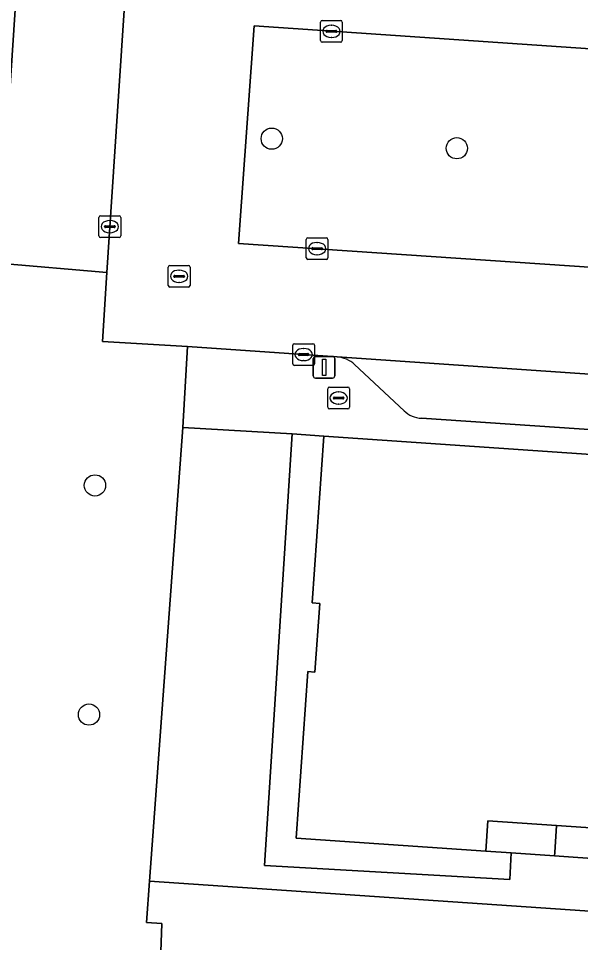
# Model space of a CAD drawing. Extents: x 161848 to 162726, y 385382 to 386521.
# Drawn here: x 161912.91 to 161938.78, y 385419.53 to 385462.04 of the extents above; entities that cross this region are included whole.
import ezdxf

# ---------------------------------------------------------------- set-up
doc = ezdxf.new("R2010")
doc.units = 0
for name, color, linetype in [('IMGEO_Boom', 7, 'Continuous'), ('IMGEO_Brandkraan', 7, 'Continuous'), ('IMGEO_Groenvoorziening', 7, 'Continuous'), ('IMGEO_Kolk', 7, 'Continuous'), ('IMGEO_Lichtmast', 7, 'Continuous'), ('IMGEO_Pand', 7, 'Continuous'), ('IMGEO_Parkeervlak_open', 7, 'Continuous'), ('IMGEO_Rijbaan_lokaal_open', 7, 'Continuous'), ('IMGEO_Rioolput', 7, 'Continuous'), ('IMGEO_Voetpad_open', 7, 'Continuous')]:
    doc.layers.add(name, color=color, linetype=linetype)

msp = doc.modelspace()

# ---------------------------------------------------------------- linework, layer by layer
at = {"layer": 'IMGEO_Boom'}
for centre in [(161924.569, 385456.507), (161933.088, 385456.067), (161916.432, 385440.553), (161916.157, 385430.012)]:
    msp.add_circle(centre, 0.489, dxfattribs=at)
at = {"layer": 'IMGEO_Brandkraan'}
for p, q in [((161927.222, 385445.074), (161928.074, 385445.074)), ((161927.147, 385444.148), (161927.147, 385445)), ((161927.449, 385444.617), (161927.847, 385444.617)), ((161927.635, 385444.854), (161927.66, 385444.854)), ((161928.148, 385445), (161928.148, 385444.148)), ((161927.406, 385444.568), (161927.406, 385444.58)), ((161927.844, 385444.531), (161927.446, 385444.531)), ((161927.658, 385444.294), (161927.633, 385444.294)), ((161927.89, 385444.58), (161927.89, 385444.568)), ((161928.074, 385444.074), (161927.222, 385444.074))]:
    msp.add_line(p, q, dxfattribs=at)
for points in [[(161927.222, 385445.074), (161928.074, 385445.074)], [(161927.147, 385444.148), (161927.147, 385445)], [(161928.148, 385445), (161928.148, 385444.148)], [(161928.074, 385444.074), (161927.222, 385444.074)]]:
    msp.add_lwpolyline(points, dxfattribs=at)
for centre, radius, start, end in [((161927.224, 385444.998), 0.0765, 91.552, 178.448), ((161927.224, 385444.998), 0.0765, 91.552, 178.448), ((161928.072, 385444.998), 0.0765, 1.552, 88.448), ((161928.072, 385444.998), 0.0765, 1.552, 88.448), ((161927.446, 385444.577), 0.0403, 85.8775, 175.7526), ((161927.851, 385444.579), 0.0386, 1.7309, 96.639), ((161927.443, 385444.567), 0.0366, 178.938, 274.7102), ((161927.847, 385444.574), 0.043, 264.8664, 352.4533), ((161927.224, 385444.15), 0.0765, 181.552, 268.448), ((161927.224, 385444.15), 0.0765, 181.552, 268.448), ((161928.072, 385444.15), 0.0765, 271.552, 358.448), ((161928.072, 385444.15), 0.0765, 271.552, 358.448)]:
    msp.add_arc(centre, radius, start, end, dxfattribs=at)
for centre, major_axis, ratio, start_param, end_param in [((161927.634, 385444.574), (-0.387, 0.002), 0.722429, 4.712389, 7.853982), ((161927.659, 385444.574), (-0.39, 0.002), 0.717154, 1.570796, 4.712389)]:
    msp.add_ellipse(centre, major_axis=major_axis, ratio=ratio, start_param=start_param, end_param=end_param, dxfattribs=at)
at = {"layer": 'IMGEO_Groenvoorziening'}
for points in [[(161909.084, 385402.439), (161908.994, 385402.417), (161909.034, 385401.64), (161919.121, 385409.529), (161919.509, 385420.403), (161918.799, 385420.451), (161918.939, 385422.345), (161920.48, 385443.216), (161920.699, 385446.942), (161916.773, 385447.176), (161916.98, 385450.354), (161911.984, 385450.773), (161915.225, 385500), (161915.33, 385501.593), (161912.567, 385501.667), (161901.066, 385499.418), (161908.941, 385404.608)], [(161937.585, 385423.515), (161935.592, 385423.652), (161935.532, 385422.431), (161924.241, 385423.063), (161925.505, 385442.926), (161920.48, 385443.216), (161918.939, 385422.345), (161950.913, 385420.167), (161950.994, 385422.569)], [(161919.121, 385409.529), (161979.347, 385401.608), (161984.51, 385417.786), (161950.913, 385420.167), (161918.939, 385422.345), (161918.799, 385420.451), (161919.509, 385420.403)]]:
    msp.add_lwpolyline(points, close=True, dxfattribs=at)
at = {"layer": 'IMGEO_Kolk'}
for p, q in [((161926.816, 385461.016), (161926.816, 385461.868)), ((161926.891, 385461.942), (161927.743, 385461.942)), ((161927.304, 385461.722), (161927.329, 385461.722)), ((161927.817, 385461.868), (161927.817, 385461.016)), ((161927.075, 385461.436), (161927.075, 385461.448)), ((161927.513, 385461.399), (161927.115, 385461.399)), ((161927.118, 385461.485), (161927.516, 385461.485)), ((161927.559, 385461.448), (161927.559, 385461.436)), ((161927.743, 385460.942), (161926.891, 385460.942)), ((161927.327, 385461.162), (161927.302, 385461.162)), ((161916.617, 385452.034), (161916.617, 385452.886)), ((161916.692, 385452.96), (161917.544, 385452.96)), ((161917.105, 385452.74), (161917.13, 385452.74)), ((161917.618, 385452.886), (161917.618, 385452.034)), ((161916.876, 385452.454), (161916.876, 385452.466)), ((161917.314, 385452.417), (161916.916, 385452.417)), ((161916.919, 385452.503), (161917.317, 385452.503)), ((161917.36, 385452.466), (161917.36, 385452.454)), ((161917.544, 385451.96), (161916.692, 385451.96)), ((161917.128, 385452.18), (161917.103, 385452.18)), ((161926.156, 385451.023), (161926.156, 385451.875)), ((161926.231, 385451.949), (161927.083, 385451.949)), ((161927.157, 385451.875), (161927.157, 385451.023)), ((161926.415, 385451.443), (161926.415, 385451.455)), ((161926.458, 385451.492), (161926.856, 385451.492)), ((161926.644, 385451.729), (161926.669, 385451.729)), ((161926.899, 385451.455), (161926.899, 385451.443)), ((161926.853, 385451.406), (161926.455, 385451.406)), ((161926.667, 385451.169), (161926.642, 385451.169)), ((161927.083, 385450.949), (161926.231, 385450.949)), ((161925.537, 385446.148), (161925.537, 385447)), ((161925.612, 385447.074), (161926.464, 385447.074)), ((161926.025, 385446.854), (161926.05, 385446.854)), ((161926.538, 385447), (161926.538, 385446.148)), ((161925.796, 385446.568), (161925.796, 385446.58)), ((161926.234, 385446.531), (161925.836, 385446.531)), ((161925.839, 385446.617), (161926.237, 385446.617)), ((161926.28, 385446.58), (161926.28, 385446.568)), ((161926.464, 385446.074), (161925.612, 385446.074)), ((161926.048, 385446.294), (161926.023, 385446.294))]:
    msp.add_line(p, q, dxfattribs=at)
for points in [[(161926.816, 385461.016), (161926.816, 385461.868)], [(161926.891, 385461.942), (161927.743, 385461.942)], [(161927.817, 385461.868), (161927.817, 385461.016)], [(161927.743, 385460.942), (161926.891, 385460.942)], [(161916.617, 385452.034), (161916.617, 385452.886)], [(161916.692, 385452.96), (161917.544, 385452.96)], [(161917.618, 385452.886), (161917.618, 385452.034)], [(161917.544, 385451.96), (161916.692, 385451.96)], [(161926.156, 385451.023), (161926.156, 385451.875)], [(161926.231, 385451.949), (161927.083, 385451.949)], [(161927.157, 385451.875), (161927.157, 385451.023)], [(161927.083, 385450.949), (161926.231, 385450.949)], [(161925.537, 385446.148), (161925.537, 385447)], [(161925.612, 385447.074), (161926.464, 385447.074)], [(161926.538, 385447), (161926.538, 385446.148)], [(161926.464, 385446.074), (161925.612, 385446.074)]]:
    msp.add_lwpolyline(points, dxfattribs=at)
for centre, radius, start, end in [((161926.893, 385461.866), 0.0765, 91.552, 178.448), ((161926.893, 385461.866), 0.0765, 91.552, 178.448), ((161927.741, 385461.866), 0.0765, 1.552, 88.448), ((161927.741, 385461.866), 0.0765, 1.552, 88.448), ((161927.115, 385461.445), 0.0403, 85.8775, 175.7526), ((161927.112, 385461.435), 0.0366, 178.938, 274.7102), ((161927.516, 385461.442), 0.043, 264.8664, 352.4533), ((161927.52, 385461.447), 0.0386, 1.7309, 96.639), ((161926.893, 385461.018), 0.0765, 181.552, 268.448), ((161926.893, 385461.018), 0.0765, 181.552, 268.448), ((161927.741, 385461.018), 0.0765, 271.552, 358.448), ((161927.741, 385461.018), 0.0765, 271.552, 358.448), ((161916.694, 385452.884), 0.0765, 91.552, 178.448), ((161916.694, 385452.884), 0.0765, 91.552, 178.448), ((161917.542, 385452.884), 0.0765, 1.552, 88.448), ((161917.542, 385452.884), 0.0765, 1.552, 88.448), ((161916.916, 385452.463), 0.0403, 85.8775, 175.7526), ((161916.913, 385452.453), 0.0366, 178.938, 274.7102), ((161917.317, 385452.46), 0.043, 264.8664, 352.4533), ((161917.321, 385452.465), 0.0386, 1.7309, 96.639), ((161916.694, 385452.036), 0.0765, 181.552, 268.448), ((161916.694, 385452.036), 0.0765, 181.552, 268.448), ((161917.542, 385452.036), 0.0765, 271.552, 358.448), ((161917.542, 385452.036), 0.0765, 271.552, 358.448), ((161926.233, 385451.873), 0.0765, 91.552, 178.448), ((161926.233, 385451.873), 0.0765, 91.552, 178.448), ((161927.081, 385451.873), 0.0765, 1.552, 88.448), ((161927.081, 385451.873), 0.0765, 1.552, 88.448), ((161926.455, 385451.452), 0.0403, 85.8775, 175.7526), ((161926.452, 385451.442), 0.0366, 178.938, 274.7102), ((161926.856, 385451.449), 0.043, 264.8664, 352.4533), ((161926.86, 385451.454), 0.0386, 1.7309, 96.639), ((161926.233, 385451.025), 0.0765, 181.552, 268.448), ((161926.233, 385451.025), 0.0765, 181.552, 268.448), ((161927.081, 385451.025), 0.0765, 271.552, 358.448), ((161927.081, 385451.025), 0.0765, 271.552, 358.448), ((161925.614, 385446.998), 0.0765, 91.552, 178.448), ((161925.614, 385446.998), 0.0765, 91.552, 178.448), ((161926.462, 385446.998), 0.0765, 1.552, 88.448), ((161926.462, 385446.998), 0.0765, 1.552, 88.448), ((161925.836, 385446.577), 0.0403, 85.8775, 175.7526), ((161925.833, 385446.567), 0.0366, 178.938, 274.7102), ((161926.237, 385446.574), 0.043, 264.8664, 352.4533), ((161926.241, 385446.579), 0.0386, 1.7309, 96.639), ((161925.614, 385446.15), 0.0765, 181.552, 268.448), ((161925.614, 385446.15), 0.0765, 181.552, 268.448), ((161926.462, 385446.15), 0.0765, 271.552, 358.448), ((161926.462, 385446.15), 0.0765, 271.552, 358.448)]:
    msp.add_arc(centre, radius, start, end, dxfattribs=at)
for centre, major_axis, ratio, start_param, end_param in [((161927.303, 385461.442), (-0.387, 0.002), 0.722429, 4.712389, 7.853982), ((161927.328, 385461.442), (-0.39, 0.002), 0.717154, 1.570796, 4.712389), ((161917.104, 385452.46), (-0.387, 0.002), 0.722429, 4.712389, 7.853982), ((161917.129, 385452.46), (-0.39, 0.002), 0.717154, 1.570796, 4.712389), ((161926.643, 385451.449), (-0.387, 0.002), 0.722429, 4.712389, 7.853982), ((161926.668, 385451.449), (-0.39, 0.002), 0.717154, 1.570796, 4.712389), ((161926.024, 385446.574), (-0.387, 0.002), 0.722429, 4.712389, 7.853982), ((161926.049, 385446.574), (-0.39, 0.002), 0.717154, 1.570796, 4.712389)]:
    msp.add_ellipse(centre, major_axis=major_axis, ratio=ratio, start_param=start_param, end_param=end_param, dxfattribs=at)
at = {"layer": 'IMGEO_Lichtmast'}
for p, q in [((161926.481, 385445.59), (161926.481, 385446.39)), ((161926.481, 385446.39), (161926.481, 385445.59)), ((161926.581, 385446.49), (161927.371, 385446.49)), ((161927.371, 385446.49), (161926.581, 385446.49)), ((161927.471, 385446.39), (161927.471, 385445.59)), ((161927.471, 385445.59), (161927.471, 385446.39)), ((161927.371, 385445.49), (161926.581, 385445.49)), ((161926.581, 385445.49), (161927.371, 385445.49))]:
    msp.add_line(p, q, dxfattribs=at)
msp.add_lwpolyline([(161926.901, 385446.365), (161927.051, 385446.365), (161927.051, 385445.615), (161926.901, 385445.615), (161926.901, 385446.365)], dxfattribs=at)
for centre, start, end in [((161926.581, 385446.39), 90, 180), ((161926.581, 385446.39), 90, 180), ((161927.371, 385446.39), 0, 90), ((161927.371, 385446.39), 360, 90), ((161926.581, 385445.59), 180, 270), ((161926.581, 385445.59), 180, 270), ((161927.371, 385445.59), 270, 0), ((161927.371, 385445.59), 270, 0)]:
    msp.add_arc(centre, 0.1, start, end, dxfattribs=at)
at = {"layer": 'IMGEO_Pand'}
msp.add_lwpolyline([(161977.598, 385438.072), (161963.511, 385439.037), (161956.298, 385439.531), (161953.055, 385439.753), (161953.142, 385441.032), (161926.96, 385442.825), (161926.423, 385435.15), (161926.789, 385435.122), (161926.551, 385431.961), (161926.228, 385431.986), (161925.693, 385424.331), (161934.422, 385423.733), (161934.517, 385425.127), (161937.676, 385424.911), (161952.097, 385423.924), (161952.193, 385425.321), (161955.086, 385425.123), (161954.89, 385422.261), (161988.226, 385419.978)], dxfattribs=at)
at = {"layer": 'IMGEO_Parkeervlak_open'}
msp.add_lwpolyline([(161916.98, 385450.354), (161920.255, 385500), (161920.322, 385501.259), (161915.33, 385501.593), (161915.225, 385500), (161911.984, 385450.773)], close=True, dxfattribs=at)
for points in [[(161979.742, 385457.49), (161979.773, 385457.856), (161973.336, 385458.313), (161923.766, 385461.69), (161923.043, 385451.687), (161972.608, 385448.334), (161979.046, 385447.88), (161979.068, 385448.168)], [(161982.306, 385442.712), (161927.586, 385446.469)], [(161928.385, 385446.121), (161930.657, 385443.991)], [(161931.458, 385443.642), (161979.088, 385440.424)]]:
    msp.add_lwpolyline(points, dxfattribs=at)
for centre, radius, start, end in [((161927.417, 385444.99), 1.489, 49.4471, 83.4824), ((161931.53, 385444.9), 1.26, 226.1773, 266.7366)]:
    msp.add_arc(centre, radius, start, end, dxfattribs=at)
at = {"layer": 'IMGEO_Rijbaan_lokaal_open'}
msp.add_lwpolyline([(161989.02, 385462.302), (161973.719, 385463.339), (161924.082, 385466.568), (161926.246, 385500), (161926.302, 385500.859), (161921.48, 385501.182), (161920.322, 385501.259), (161920.255, 385500), (161916.98, 385450.354), (161916.773, 385447.176), (161920.699, 385446.942), (161927.586, 385446.469), (161982.306, 385442.712), (161982.6, 385442.692), (161987.941, 385442.31), (161988.372, 385450.247)], close=True, dxfattribs=at)
msp.add_lwpolyline([(161979.068, 385448.168), (161979.046, 385447.88), (161972.608, 385448.334), (161923.043, 385451.687), (161923.766, 385461.69), (161973.336, 385458.313), (161979.773, 385457.856), (161979.742, 385457.49)], dxfattribs=at)
at = {"layer": 'IMGEO_Rioolput'}
for p, q in [((161919.806, 385449.75), (161919.806, 385450.602)), ((161919.881, 385450.676), (161920.733, 385450.676)), ((161920.807, 385450.602), (161920.807, 385449.75)), ((161920.065, 385450.17), (161920.065, 385450.182)), ((161920.108, 385450.219), (161920.506, 385450.219)), ((161920.294, 385450.456), (161920.319, 385450.456)), ((161920.549, 385450.182), (161920.549, 385450.17)), ((161920.503, 385450.133), (161920.105, 385450.133)), ((161920.317, 385449.896), (161920.292, 385449.896)), ((161920.733, 385449.676), (161919.881, 385449.676))]:
    msp.add_line(p, q, dxfattribs=at)
for points in [[(161919.806, 385449.75), (161919.806, 385450.602)], [(161919.881, 385450.676), (161920.733, 385450.676)], [(161920.807, 385450.602), (161920.807, 385449.75)], [(161920.733, 385449.676), (161919.881, 385449.676)]]:
    msp.add_lwpolyline(points, dxfattribs=at)
for centre, radius, start, end in [((161919.883, 385450.6), 0.0765, 91.552, 178.448), ((161919.883, 385450.6), 0.0765, 91.552, 178.448), ((161920.731, 385450.6), 0.0765, 1.552, 88.448), ((161920.731, 385450.6), 0.0765, 1.552, 88.448), ((161920.105, 385450.179), 0.0403, 85.8775, 175.7526), ((161920.102, 385450.169), 0.0366, 178.938, 274.7102), ((161920.506, 385450.176), 0.043, 264.8664, 352.4533), ((161920.51, 385450.181), 0.0386, 1.7309, 96.639), ((161919.883, 385449.752), 0.0765, 181.552, 268.448), ((161919.883, 385449.752), 0.0765, 181.552, 268.448), ((161920.731, 385449.752), 0.0765, 271.552, 358.448), ((161920.731, 385449.752), 0.0765, 271.552, 358.448)]:
    msp.add_arc(centre, radius, start, end, dxfattribs=at)
for centre, major_axis, ratio, start_param, end_param in [((161920.293, 385450.176), (-0.387, 0.002), 0.722429, 4.712389, 7.853982), ((161920.318, 385450.176), (-0.39, 0.002), 0.717154, 1.570796, 4.712389)]:
    msp.add_ellipse(centre, major_axis=major_axis, ratio=ratio, start_param=start_param, end_param=end_param, dxfattribs=at)
at = {"layer": 'IMGEO_Voetpad_open'}
for points in [[(161927.586, 385446.469), (161920.699, 385446.942), (161920.48, 385443.216), (161925.505, 385442.926), (161926.96, 385442.825), (161953.142, 385441.032), (161953.055, 385439.753), (161956.298, 385439.531), (161956.423, 385441.348), (161963.636, 385440.854), (161963.511, 385439.037), (161977.598, 385438.072), (161977.686, 385439.361), (161980.74, 385439.151), (161989.482, 385438.553), (161989.119, 385442.212)], [(161930.657, 385443.991), (161928.385, 385446.121)], [(161979.088, 385440.424), (161931.458, 385443.642)]]:
    msp.add_lwpolyline(points, dxfattribs=at)
for points in [[(161926.96, 385442.825), (161925.505, 385442.926), (161924.241, 385423.063), (161935.532, 385422.431), (161935.592, 385423.652), (161934.422, 385423.733), (161925.693, 385424.331), (161926.228, 385431.986), (161926.551, 385431.961), (161926.789, 385435.122), (161926.423, 385435.15)], [(161937.676, 385424.911), (161934.517, 385425.127), (161934.422, 385423.733), (161935.592, 385423.652), (161937.585, 385423.515), (161937.594, 385423.66)], [(161937.676, 385424.911), (161937.594, 385423.66), (161937.585, 385423.515), (161950.994, 385422.569), (161950.913, 385420.167), (161984.51, 385417.786), (161986.467, 385417.729), (161987.589, 385417.61), (161988.226, 385419.978), (161954.89, 385422.261), (161955.086, 385425.123), (161952.193, 385425.321), (161952.097, 385423.924)]]:
    msp.add_lwpolyline(points, close=True, dxfattribs=at)
for centre, radius, start, end in [((161927.417, 385444.99), 1.489, 49.4471, 83.4824), ((161931.53, 385444.9), 1.26, 226.1773, 266.7366)]:
    msp.add_arc(centre, radius, start, end, dxfattribs=at)

doc.saveas('drawing.dxf')
